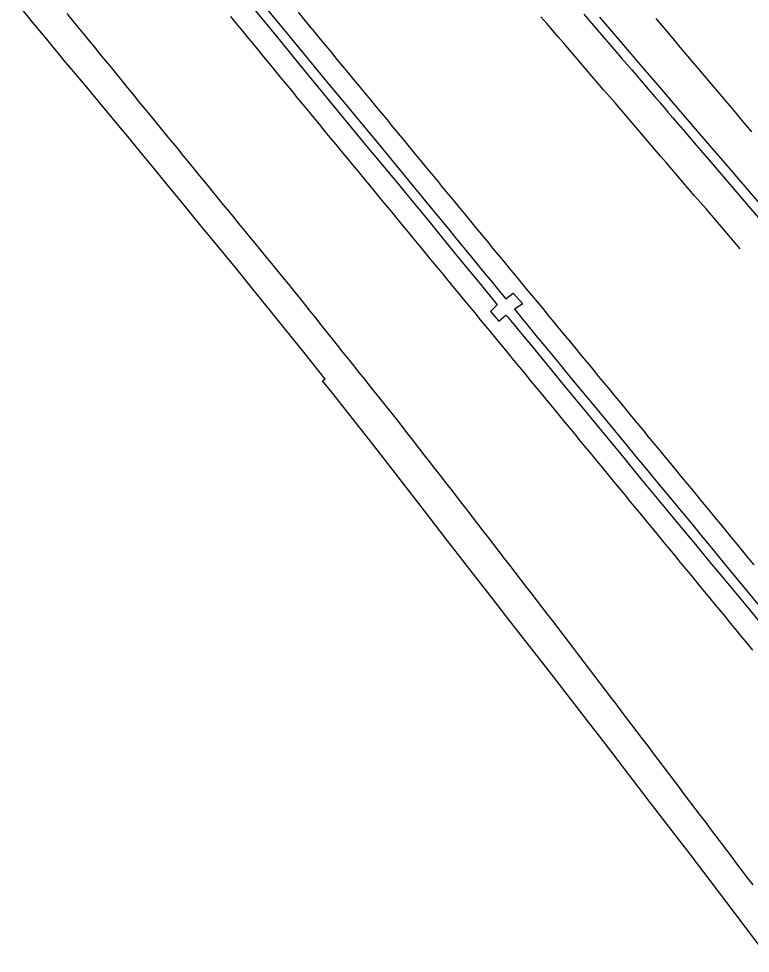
# Model space of a CAD drawing. Extents: x 1948091 to 1975253, y 787267 to 823306.
# Drawn here: x 1955608.6 to 1955818.1, y 814107.6 to 814375 of the extents above; entities that cross this region are included whole.
import ezdxf

# ---------------------------------------------------------------- set-up
doc = ezdxf.new("R2010")
doc.units = 0
doc.layers.add('RD_EX_Pavement_Markings', color=7, linetype='Continuous')
doc.layers.add('RD_EX_Road', color=7, linetype='Continuous')

msp = doc.modelspace()

# ---------------------------------------------------------------- linework, layer by layer
at = {"layer": 'RD_EX_Pavement_Markings'}
for points in [[(1955818.93, 814127.13), (1955817.42, 814129.12), (1955815.91, 814131.11), (1955814.4, 814133.11), (1955812.89, 814135.1), (1955811.39, 814137.1), (1955809.88, 814139.09), (1955808.37, 814141.08), (1955806.86, 814143.08), (1955805.35, 814145.07), (1955803.84, 814147.06), (1955802.33, 814149.06), (1955800.82, 814151.05), (1955799.32, 814153.04), (1955797.81, 814155.04), (1955796.3, 814157.03), (1955794.79, 814159.02), (1955793.28, 814161.02), (1955791.77, 814163.01), (1955790.26, 814165), (1955788.75, 814167), (1955787.25, 814168.99), (1955785.73, 814170.98), (1955784.22, 814172.97), (1955782.7, 814174.96), (1955781.19, 814176.94), (1955779.67, 814178.93), (1955778.16, 814180.92), (1955776.64, 814182.91), (1955775.12, 814184.9), (1955773.61, 814186.89), (1955772.09, 814188.87), (1955770.58, 814190.86), (1955769.06, 814192.85), (1955767.55, 814194.84), (1955766.03, 814196.83), (1955764.52, 814198.81), (1955763, 814200.8), (1955761.48, 814202.79), (1955759.96, 814204.77), (1955758.43, 814206.75), (1955756.9, 814208.73), (1955755.37, 814210.71), (1955753.84, 814212.68), (1955752.32, 814214.66), (1955750.79, 814216.64), (1955749.26, 814218.62), (1955747.73, 814220.6), (1955746.2, 814222.58), (1955744.67, 814224.55), (1955743.15, 814226.53), (1955741.62, 814228.51), (1955740.09, 814230.49), (1955738.56, 814232.47), (1955737.03, 814234.44), (1955735.5, 814236.42), (1955733.96, 814238.39), (1955732.43, 814240.37), (1955730.9, 814242.35), (1955729.37, 814244.32), (1955727.84, 814246.3), (1955726.31, 814248.28), (1955724.78, 814250.25), (1955723.25, 814252.23), (1955721.72, 814254.21), (1955720.19, 814256.18), (1955718.65, 814258.16), (1955717.1, 814260.12), (1955715.54, 814262.07), (1955713.98, 814264.02), (1955712.42, 814265.97), (1955710.85, 814267.93), (1955709.29, 814269.88), (1955707.73, 814271.83), (1955706.17, 814273.78), (1955704.61, 814275.74), (1955703.05, 814277.69), (1955701.49, 814279.64), (1955699.92, 814281.59), (1955698.36, 814283.55), (1955696.8, 814285.5), (1955695.24, 814287.45), (1955693.68, 814289.4), (1955692.12, 814291.35), (1955690.56, 814293.31), (1955689, 814295.26), (1955687.43, 814297.21), (1955685.85, 814299.15), (1955684.27, 814301.08), (1955682.68, 814303.02), (1955681.1, 814304.95), (1955679.52, 814306.89), (1955677.93, 814308.82), (1955676.35, 814310.75), (1955674.77, 814312.69), (1955673.18, 814314.62), (1955671.6, 814316.56), (1955670.01, 814318.49), (1955668.43, 814320.43), (1955666.85, 814322.36), (1955665.26, 814324.29), (1955663.68, 814326.23), (1955662.1, 814328.16), (1955660.51, 814330.1), (1955658.93, 814332.03), (1955657.34, 814333.97), (1955655.76, 814335.9), (1955654.18, 814337.84), (1955652.59, 814339.77), (1955651.01, 814341.7), (1955649.43, 814343.64), (1955647.84, 814345.57), (1955646.26, 814347.51), (1955644.68, 814349.44), (1955643.09, 814351.38), (1955641.51, 814353.31), (1955639.92, 814355.25), (1955638.34, 814357.18), (1955636.76, 814359.11), (1955635.17, 814361.05), (1955633.59, 814362.98), (1955632.01, 814364.92), (1955630.42, 814366.85), (1955628.84, 814368.79), (1955627.26, 814370.72), (1955625.67, 814372.65), (1955624.08, 814374.58), (1955622.49, 814376.51)], [(1955688.63, 814376.88), (1955690.22, 814374.95), (1955691.81, 814373.02), (1955693.41, 814371.1), (1955695, 814369.17), (1955696.59, 814367.24), (1955698.18, 814365.31), (1955699.78, 814363.39), (1955701.37, 814361.46), (1955702.96, 814359.53), (1955704.55, 814357.61), (1955706.15, 814355.68), (1955707.74, 814353.75), (1955709.33, 814351.82), (1955710.92, 814349.9), (1955712.52, 814347.97), (1955714.11, 814346.04), (1955715.7, 814344.12), (1955717.29, 814342.19), (1955718.88, 814340.26), (1955720.47, 814338.33), (1955722.07, 814336.4), (1955723.66, 814334.47), (1955725.25, 814332.55), (1955726.84, 814330.62), (1955728.43, 814328.69), (1955730.02, 814326.76), (1955731.61, 814324.83), (1955733.21, 814322.91), (1955734.8, 814320.98), (1955736.39, 814319.05), (1955737.98, 814317.12), (1955739.57, 814315.19), (1955741.16, 814313.27), (1955742.75, 814311.34), (1955744.35, 814309.41), (1955745.94, 814307.48), (1955747.53, 814305.55), (1955749.12, 814303.63), (1955750.71, 814301.7), (1955752.3, 814299.77), (1955753.89, 814297.84), (1955755.49, 814295.91), (1955757.08, 814293.99), (1955758.67, 814292.06), (1955760.26, 814290.13), (1955761.85, 814288.2), (1955763.44, 814286.27), (1955765.03, 814284.35), (1955766.63, 814282.42), (1955768.22, 814280.49), (1955769.81, 814278.56), (1955771.4, 814276.63), (1955772.99, 814274.7), (1955774.58, 814272.78), (1955776.17, 814270.85), (1955777.76, 814268.92), (1955779.36, 814266.99), (1955780.95, 814265.06), (1955782.54, 814263.14), (1955784.13, 814261.21), (1955785.72, 814259.28), (1955787.31, 814257.35), (1955788.9, 814255.42), (1955790.5, 814253.5), (1955792.09, 814251.57), (1955793.68, 814249.64), (1955795.27, 814247.71), (1955796.86, 814245.78), (1955798.45, 814243.86), (1955800.04, 814241.93), (1955801.64, 814240), (1955803.23, 814238.07), (1955804.81, 814236.14), (1955806.4, 814234.21), (1955807.99, 814232.28), (1955809.58, 814230.35), (1955811.17, 814228.42), (1955812.75, 814226.49), (1955814.34, 814224.55), (1955815.93, 814222.62), (1955817.52, 814220.69), (1955819.11, 814218.76)], [(1955669.25, 814375.7), (1955670.84, 814373.77), (1955672.42, 814371.84), (1955674.01, 814369.91), (1955675.6, 814367.98), (1955677.19, 814366.04), (1955678.77, 814364.11), (1955680.36, 814362.18), (1955681.95, 814360.25), (1955683.53, 814358.32), (1955685.12, 814356.39), (1955686.71, 814354.45), (1955688.3, 814352.52), (1955689.89, 814350.6), (1955691.48, 814348.67), (1955693.07, 814346.74), (1955694.66, 814344.81), (1955696.25, 814342.88), (1955697.84, 814340.95), (1955699.43, 814339.03), (1955701.02, 814337.1), (1955702.62, 814335.17), (1955704.21, 814333.24), (1955705.8, 814331.31), (1955707.39, 814329.38), (1955708.98, 814327.46), (1955710.57, 814325.53), (1955712.16, 814323.6), (1955713.75, 814321.67), (1955715.34, 814319.74), (1955716.93, 814317.81), (1955718.53, 814315.89), (1955720.12, 814313.96), (1955721.71, 814312.03), (1955723.3, 814310.1), (1955724.89, 814308.17), (1955726.48, 814306.24), (1955728.07, 814304.32), (1955729.66, 814302.39), (1955731.25, 814300.46), (1955732.85, 814298.53), (1955734.44, 814296.6), (1955736.03, 814294.67), (1955737.62, 814292.75), (1955739.21, 814290.82), (1955740.8, 814288.89), (1955742.39, 814286.96), (1955743.98, 814285.03), (1955745.57, 814283.1), (1955747.17, 814281.18), (1955748.76, 814279.25), (1955750.35, 814277.32), (1955751.94, 814275.39), (1955753.53, 814273.46), (1955755.12, 814271.53), (1955756.71, 814269.61), (1955758.3, 814267.68), (1955759.89, 814265.75), (1955761.48, 814263.82), (1955763.08, 814261.89), (1955764.67, 814259.96), (1955766.26, 814258.04), (1955767.85, 814256.11), (1955769.44, 814254.18), (1955771.03, 814252.25), (1955772.62, 814250.32), (1955774.21, 814248.39), (1955775.8, 814246.46), (1955777.39, 814244.53), (1955778.98, 814242.6), (1955780.57, 814240.68), (1955782.16, 814238.75), (1955783.75, 814236.82), (1955785.34, 814234.89), (1955786.93, 814232.96), (1955788.52, 814231.03), (1955790.11, 814229.1), (1955791.7, 814227.17), (1955793.29, 814225.24), (1955794.88, 814223.31), (1955796.47, 814221.38), (1955798.06, 814219.45), (1955799.65, 814217.52), (1955801.24, 814215.59), (1955802.83, 814213.66), (1955804.42, 814211.73), (1955806.01, 814209.8), (1955807.6, 814207.88), (1955809.19, 814205.95), (1955810.78, 814204.02), (1955812.37, 814202.09), (1955813.96, 814200.16), (1955815.55, 814198.23), (1955817.14, 814196.3), (1955818.73, 814194.37)], [(1955815.24, 814309.21), (1955813.61, 814311.1), (1955811.98, 814313), (1955810.35, 814314.89), (1955808.72, 814316.79), (1955807.09, 814318.68), (1955805.46, 814320.58), (1955803.82, 814322.47), (1955802.19, 814324.37), (1955800.56, 814326.26), (1955798.93, 814328.15), (1955797.3, 814330.05), (1955795.67, 814331.94), (1955794.04, 814333.84), (1955792.41, 814335.73), (1955790.78, 814337.63), (1955789.15, 814339.53), (1955787.52, 814341.43), (1955785.9, 814343.32), (1955784.27, 814345.22), (1955782.64, 814347.12), (1955781.01, 814349.02), (1955779.39, 814350.91), (1955777.76, 814352.81), (1955776.13, 814354.71), (1955774.5, 814356.61), (1955772.88, 814358.51), (1955771.25, 814360.4), (1955769.62, 814362.3), (1955767.99, 814364.2), (1955766.36, 814366.09), (1955764.73, 814367.98), (1955763.09, 814369.87), (1955761.46, 814371.77), (1955759.82, 814373.66), (1955758.19, 814375.55)], [(1955818.59, 814342.65), (1955816.97, 814344.55), (1955815.35, 814346.46), (1955813.74, 814348.36), (1955812.12, 814350.27), (1955810.5, 814352.17), (1955808.88, 814354.08), (1955807.26, 814355.99), (1955805.65, 814357.9), (1955804.04, 814359.81), (1955802.43, 814361.72), (1955800.82, 814363.63), (1955799.21, 814365.54), (1955797.6, 814367.46), (1955795.99, 814369.37), (1955794.38, 814371.28), (1955792.77, 814373.19), (1955791.16, 814375.11)]]:
    msp.add_lwpolyline(points, dxfattribs=at)
at = {"layer": 'RD_EX_Road'}
for points in [[(1955822.38, 814107.58), (1955813.76, 814118.99), (1955806.59, 814128.44), (1955800.88, 814135.93), (1955796.63, 814141.46), (1955793.08, 814146.05), (1955789.47, 814150.72), (1955785.82, 814155.48), (1955782.11, 814160.33), (1955778.44, 814165.11), (1955774.92, 814169.69), (1955771.55, 814174.07), (1955768.32, 814178.25), (1955765.13, 814182.37), (1955761.85, 814186.59), (1955758.5, 814190.9), (1955753.93, 814196.75), (1955748.13, 814204.19), (1955744.67, 814208.63), (1955741.22, 814213.06), (1955737.84, 814217.41), (1955734.59, 814221.61), (1955731.46, 814225.65), (1955725.52, 814233.34), (1955719.59, 814240.98), (1955713.67, 814248.58), (1955708.19, 814255.57), (1955703.16, 814261.94), (1955698.17, 814268.23), (1955695.66, 814271.37), (1955696.42, 814271.84), (1955693.23, 814275.88), (1955689.55, 814280.51), (1955685.36, 814285.73), (1955680.67, 814291.53), (1955675.71, 814297.64), (1955670.7, 814303.79), (1955665.65, 814309.97), (1955660.55, 814316.18), (1955655.63, 814322.16), (1955651.1, 814327.67), (1955646.97, 814332.69), (1955643.24, 814337.22), (1955639.87, 814341.31), (1955636.83, 814344.98), (1955631.76, 814351.07), (1955627.16, 814356.57), (1955622.16, 814362.54), (1955616.19, 814369.73), (1955612.61, 814374.07), (1955608.64, 814378.9)], [(1955678.9, 814378.75), (1955682.56, 814374.31), (1955685.89, 814370.28), (1955688.88, 814366.65), (1955691.53, 814363.44), (1955694.09, 814360.33), (1955696.82, 814357.04), (1955699.72, 814353.56), (1955702.78, 814349.88), (1955705.85, 814346.2), (1955708.78, 814342.67), (1955711.57, 814339.3), (1955714.2, 814336.1), (1955716.78, 814332.95), (1955719.38, 814329.78), (1955722.01, 814326.58), (1955724.66, 814323.35), (1955727.24, 814320.21), (1955729.68, 814317.24), (1955731.96, 814314.47), (1955734.09, 814311.88), (1955736.07, 814309.48), (1955737.9, 814307.27), (1955739.57, 814305.24), (1955741.09, 814303.39), (1955742.62, 814301.55), (1955744.3, 814299.51), (1955746.13, 814297.29), (1955748.12, 814294.88), (1955750.23, 814296.44), (1955752.96, 814293.41), (1955750.64, 814291.88), (1955751.94, 814290.26), (1955752.92, 814289.06), (1955753.45, 814288.4), (1955755.18, 814286.29), (1955757.12, 814283.93), (1955759.27, 814281.32), (1955761.63, 814278.47), (1955764.2, 814275.37), (1955766.97, 814272.01), (1955769.9, 814268.48), (1955772.93, 814264.82), (1955776.05, 814261.04), (1955779.27, 814257.14), (1955782.5, 814253.23), (1955785.66, 814249.41), (1955788.74, 814245.69), (1955791.75, 814242.06), (1955794.75, 814238.43), (1955797.82, 814234.72), (1955800.96, 814230.92), (1955804.16, 814227.03), (1955807.4, 814223.09), (1955810.63, 814219.16), (1955813.87, 814215.24), (1955817.11, 814211.33), (1955820.31, 814207.46)], [(1955676.42, 814377.27), (1955682.33, 814370.1), (1955686.45, 814365.09), (1955688.9, 814362.09), (1955692.41, 814357.8), (1955697.27, 814351.87), (1955702.52, 814345.5), (1955707.89, 814338.99), (1955712.78, 814333.09), (1955717.16, 814327.82), (1955721.47, 814322.62), (1955725.76, 814317.47), (1955729.72, 814312.65), (1955733.35, 814308.17), (1955737, 814303.72), (1955740.37, 814299.65), (1955742.4, 814297.17), (1955745.65, 814293.12), (1955743.77, 814291.25), (1955746.11, 814288.51), (1955748.16, 814290.23), (1955748.71, 814289.6), (1955749.64, 814288.47), (1955752.19, 814285.37), (1955755.66, 814281.18), (1955759.95, 814275.98), (1955764.94, 814269.9), (1955770.15, 814263.57), (1955775.49, 814257.09), (1955781.02, 814250.37), (1955786.72, 814243.45), (1955792.38, 814236.6), (1955797.85, 814230), (1955802.39, 814224.52), (1955806.05, 814220.12), (1955809.67, 814215.78), (1955813.46, 814211.23), (1955817.76, 814206.03), (1955822.57, 814200.19)], [(1955770.43, 814376.33), (1955774.3, 814371.83), (1955777.94, 814367.6), (1955781.23, 814363.78), (1955784.16, 814360.38), (1955786.73, 814357.38), (1955788.95, 814354.8), (1955790.8, 814352.64), (1955792.29, 814350.91), (1955793.42, 814349.59), (1955794.51, 814348.31), (1955795.9, 814346.7), (1955797.58, 814344.75), (1955799.57, 814342.46), (1955802.19, 814339.43), (1955805.79, 814335.24), (1955810.36, 814329.89), (1955815.91, 814323.39), (1955821.61, 814316.7)], [(1955821.95, 814320.8), (1955815.46, 814328.38), (1955811.56, 814332.91), (1955807.23, 814337.95), (1955803.02, 814342.84), (1955796.6, 814350.31), (1955792.36, 814355.25), (1955787.38, 814361.06), (1955781.33, 814368.16), (1955775.08, 814375.48)]]:
    msp.add_lwpolyline(points, dxfattribs=at)

doc.saveas('drawing.dxf')
